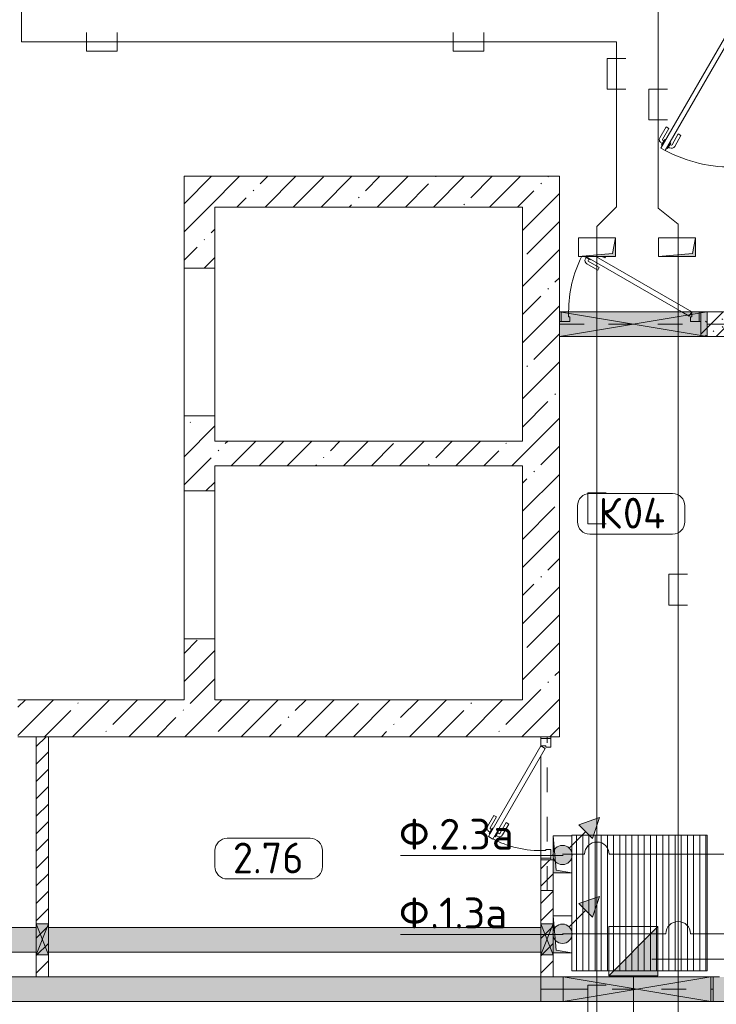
# Model space of a CAD drawing. Header units: millimetres. Extents: x -32229 to 291619, y -13689 to 125138.
# Tile 377 of 565: x 35625 to 41285, y 81327 to 89322. Entities that reach past the tile are written whole.
import ezdxf

# ---------------------------------------------------------------- set-up
doc = ezdxf.new("R2010")
doc.units = ezdxf.units.MM
doc.linetypes.add('3_ Штрих_ 1 х 1 мм', pattern=[400, 200, -200])
for name, color, linetype, lineweight in [('A-____-NOTE-TEXT', 7, 'Continuous', 18), ('A-AREA-____-IDEN', 7, 'Continuous', 9), ('A-DETL-____-THIN', 7, 'Continuous', 9), ('A-DOOR-____-MCUT', 7, 'Continuous', 9), ('A-DOOR-____-OTLN', 7, 'Continuous', 18), ('A-DOOR-FRAM-MCUT', 7, 'Continuous', 9), ('A-DOOR-OPNG-OTLN', 7, 'Continuous', 18), ('A-FLOR-____-OTLN', 7, 'Continuous', 18), ('A-GLAZ-____-MCUT', 7, 'Continuous', 9), ('A-GLAZ-____-OTLN', 7, 'Continuous', 18), ('A-WALL-____-MCUT', 7, 'Continuous', 40), ('A-WALL-____-PATT', 7, 'Continuous', 40), ('G-____-____-TEXT', 7, 'Continuous', 9), ('I-WALL-____-MCUT', 7, 'Continuous', 40), ('M-EQPM-____-OTLN', 7, 'Continuous', 18), ('S-BEAM-____-OTLN', 7, 'Continuous', 18)]:
    doc.layers.add(name, color=color, linetype=linetype, lineweight=lineweight)
doc.layers.add('A-DETL-____-OTLN', color=7, linetype='Continuous', lineweight=9, true_color=0x00a600)
doc.styles.add('GOST Common_9', font='GOST_Common.ttf', dxfattribs={"height": 250})
doc.styles.add('ISOCPEUR', font='isocpeur.ttf', dxfattribs={"height": 250})
pattern_1 = [(45, (0, 0), (-70.71068, 70.71068), [])]
pattern_2 = [(135, (300.56, 377.28), (-565.6854, 6e-14), [10, -790]), (135, (349.8, 474.73), (-565.6854, 6e-14), [10, -790]), (135, (423.93, 473.06), (-565.6854, 6e-14), [10, -790]), (135, (229.92, 447.9), (-565.6854, 6e-14), [10, -790]), (135, (155.08, 447.9), (-565.6854, 6e-14), [10, -790]), (135, (114.9, 369.03), (-565.6854, 6e-14), [10, -790]), (135, (132.43, 285.8), (-565.6854, 6e-14), [10, -790]), (135, (214.66, 322), (-565.6854, 6e-14), [10, -790]), (135, (198.16, 261.88), (-565.6854, 6e-14), [10, -790]), (135, (45.2, 272.9), (-565.6854, 6e-14), [10, -790]), (135, (42.32, 336.16), (-565.6854, 6e-14), [10, -790]), (135, (92.26, 192.24), (-565.6854, 6e-14), [10, -790]), (135, (7.07, 149.2), (-565.6854, 6e-14), [10, -790]), (135, (80.6, 95.1), (-565.6854, 6e-14), [10, -790]), (135, (79.53, 36.94), (-565.6854, 6e-14), [10, -790]), (135, (153.87, 74.56), (-565.6854, 6e-14), [10, -790]), (135, (228.35, 124.8), (-565.6854, 6e-14), [10, -790]), (135, (279.75, 180.4), (-565.6854, 6e-14), [10, -790]), (135, (282.9, 31.63), (-565.6854, 6e-14), [10, -790]), (135, (377.38, 53.45), (-565.6854, 6e-14), [10, -790]), (135, (352.28, 102.7), (-565.6854, 6e-14), [10, -790]), (135, (354.05, 0), (-565.6854, 6e-14), [10, -790]), (135, (553.23, 16.45), (-565.6854, 6e-14), [10, -790]), (135, (542.38, 63.45), (-565.6854, 6e-14), [10, -790]), (135, (536.58, 239.3), (-565.6854, 6e-14), [10, -790]), (135, (475.85, 203.9), (-565.6854, 6e-14), [10, -790]), (135, (475.85, 316.54), (-565.6854, 6e-14), [10, -790]), (135, (520.8, 408.7), (-565.6854, 6e-14), [10, -790]), (135, (551.1, 470.8), (-565.6854, 6e-14), [10, -790]), (135, (235.25, 537.93), (-565.6854, 6e-14), [10, -790]), (135, (407.25, 547.65), (-565.6854, 6e-14), [10, -790]), (135, (94.5, 558.6), (-565.6854, 6e-14), [10, -790]), (135, (46.4, 532.3), (-565.6854, 6e-14), [10, -790]), (135, (85.56, 465.04), (-565.6854, 6e-14), [10, -790]), (135, (355.53, 181.14), (-565.6854, 6e-14), [10, -790]), (135, (362.23, 243.6), (-565.6854, 6e-14), [10, -790]), (135, (413.45, 344.1), (-565.6854, 6e-14), [10, -790]), (135, (286.3, 273.25), (-565.6854, 6e-14), [10, -790]), (135, (423.02, 263.72), (-565.6854, 6e-14), [10, -790]), (135, (162.94, 190.2), (-565.6854, 6e-14), [10, -790]), (135, (470.25, 120.93), (-565.6854, 6e-14), [10, -790]), (135, (484.48, 9.78), (-565.6854, 6e-14), [10, -790]), (45, (0, 212.13), (-565.6854, 0), []), (45, (212.13, 0), (-565.6854, 0), []), (45, (353.55, 0), (-565.6854, 0), []), (45, (0, 353.55), (-565.6854, 0), [])]
pattern_3 = [(45, (0, 0), (-228.0985, 228.0985), []), (45, (228.1, 0), (-228.0985, 228.0985), [403.225, -80.645, 6.706, -73.939])]

# ---------------------------------------------------------------- blocks, each defined once
blk = doc.blocks.new('АР_Дверь однопольная - 1150х2100h_кл_ коридор-6684667--02 ЭМ')
at = {"layer": 'A-DOOR-____-MCUT', "color": 253, "lineweight": 13, "true_color": 0xaaaaaa}
for p, q in [((-359.4, 550), (420, 100)), ((500, 100), (-279.4, 550)), ((420, 100), (480, 65.4)), ((480, 65.4), (500, 100))]:
    blk.add_line(p, q, dxfattribs=at)
at = {"layer": 'A-DOOR-____-OTLN', "color": 253, "lineweight": 5, "true_color": 0xaaaaaa}
for p, q in [((-366, 550), (-368.4, 545.9)), ((-368.4, 545.9), (-325.1, 520.9)), ((-357.5, 539.7), (-363.6, 529.3)), ((-263.8, 437.1), (-352.6, 488.3)), ((-335.9, 527.2), (-341.9, 516.8)), ((-251.3, 458.7), (-340.1, 510)), ((-325.1, 520.9), (-321.1, 527.9)), ((-206.3, 536.7), (-229.4, 550)), ((-206.3, 536.7), (-198.6, 550)), ((-251.3, 458.7), (-263.8, 437.1))]:
    blk.add_line(p, q, dxfattribs=at)
for centre, radius, start, end in [((500, 100), 1000, 153.16496, 180), ((-337.6, 514.3), 30, 150, 240), ((-337.6, 514.3), 4.99, 150, 240)]:
    blk.add_arc(centre, radius, start, end, dxfattribs=at)
at = {"layer": 'A-DOOR-FRAM-MCUT', "color": 253, "lineweight": 13, "true_color": 0xaaaaaa}
for p, q in [((-560, 100), (-575, 100)), ((-500, 100), (-560, 100)), ((-560, 100), (-560, 20)), ((-500, 60), (-500, 100)), ((560, 100), (500, 100)), ((500, 100), (500, 60)), ((560, 20), (560, 100)), ((560, 100), (575, 100)), ((-560, 20), (-575, 20)), ((-560, 20), (-490, 20)), ((-490, 60), (-500, 60)), ((-490, 20), (-490, 60)), ((500, 60), (490, 60)), ((490, 60), (490, 20)), ((490, 20), (560, 20)), ((560, 20), (575, 20))]:
    blk.add_line(p, q, dxfattribs=at)
blk = doc.blocks.new('АР_Дверь однопольная - 1300х2100h_лест__лифт_ холл-V7--02 ЭМ')
at = {"layer": 'A-DOOR-____-MCUT', "color": 253, "lineweight": 13, "true_color": 0xaaaaaa}
for p, q in [((-420.9, 675), (-440.9, 640.4)), ((-440.9, 640.4), (495, 100)), ((575, 100), (-420.9, 675)), ((495, 100), (555, 65.4)), ((555, 65.4), (575, 100))]:
    blk.add_line(p, q, dxfattribs=at)
at = {"layer": 'A-DOOR-____-OTLN', "color": 253, "lineweight": 5, "true_color": 0xaaaaaa}
for p, q in [((-399.3, 662.5), (-395.3, 669.4)), ((-395.3, 669.4), (-352, 644.4)), ((-384.5, 663.2), (-378.4, 673.6)), ((-362.8, 650.7), (-356.8, 661.1)), ((-352, 644.4), (-356, 637.5)), ((-261.2, 611.7), (-350, 662.9)), ((-248.7, 633.3), (-337.5, 684.6)), ((-419.3, 627.9), (-423.3, 620.9)), ((-423.3, 620.9), (-380, 595.9)), ((-412.5, 614.7), (-418.5, 604.3)), ((-318.7, 512.1), (-407.5, 563.3)), ((-390.8, 602.2), (-396.8, 591.8)), ((-306.2, 533.7), (-395, 585)), ((-380, 595.9), (-376, 602.9)), ((-261.2, 611.7), (-248.7, 633.3)), ((-306.2, 533.7), (-318.7, 512.1))]:
    blk.add_line(p, q, dxfattribs=at)
for centre, radius, start, end in [((575, 100), 1150, 150, 180), ((-352.5, 658.6), 30, 60, 150), ((-352.5, 658.6), 4.99, 60, 150), ((-392.5, 589.3), 30, 150, 240), ((-392.5, 589.3), 4.99, 150, 240)]:
    blk.add_arc(centre, radius, start, end, dxfattribs=at)
at = {"layer": 'A-DOOR-FRAM-MCUT', "color": 253, "lineweight": 13, "true_color": 0xaaaaaa}
for p, q in [((-635, 100), (-650, 100)), ((-575, 100), (-635, 100)), ((-635, 100), (-635, 20)), ((-575, 60), (-575, 100)), ((635, 100), (575, 100)), ((575, 100), (575, 60)), ((635, 20), (635, 100)), ((635, 100), (650, 100)), ((-635, 20), (-650, 20)), ((-635, 20), (-565, 20)), ((-565, 60), (-575, 60)), ((-565, 20), (-565, 60)), ((575, 60), (565, 60)), ((565, 60), (565, 20)), ((565, 20), (635, 20)), ((635, 20), (650, 20))]:
    blk.add_line(p, q, dxfattribs=at)
blk = doc.blocks.new('КР-Проем - Настраиваемый-4829890--02 ЭМ')
at = {"layer": 'A-DOOR-OPNG-OTLN', "color": 253, "lineweight": 13, "true_color": 0xaaaaaa}
for p, q in [((-600, 125), (600, 125)), ((-600, -125), (600, -125))]:
    blk.add_line(p, q, dxfattribs=at)
blk = doc.blocks.new('АР_Дверь однопольная - 1000х2100h_850__Кладовая-4711884--02 ЭМ')
at = {"layer": 'A-DOOR-____-MCUT', "color": 253, "lineweight": 13, "true_color": 0xaaaaaa}
for p, q in [((-311.1, 475), (-331.1, 440.4)), ((-331.1, 440.4), (405, 15.4)), ((425, 50), (-311.1, 475)), ((405, 15.4), (425, 50))]:
    blk.add_line(p, q, dxfattribs=at)
at = {"layer": 'A-DOOR-____-OTLN', "color": 253, "lineweight": 5, "true_color": 0xaaaaaa}
for p, q in [((-138.9, 433.3), (-227.7, 484.6)), ((-309.5, 427.9), (-313.5, 420.9)), ((-313.5, 420.9), (-270.2, 395.9)), ((-302.6, 414.7), (-308.7, 404.3)), ((-289.5, 462.5), (-285.5, 469.4)), ((-281, 402.2), (-287, 391.8)), ((-285.5, 469.4), (-242.2, 444.4)), ((-274.6, 463.2), (-268.6, 473.6)), ((-270.2, 395.9), (-266.2, 402.9)), ((-253, 450.7), (-247, 461.1)), ((-242.2, 444.4), (-246.2, 437.5)), ((-151.4, 411.7), (-240.2, 462.9)), ((-151.4, 411.7), (-138.9, 433.3)), ((-208.9, 312.1), (-297.7, 363.3)), ((-196.4, 333.7), (-285.2, 385)), ((-196.4, 333.7), (-208.9, 312.1))]:
    blk.add_line(p, q, dxfattribs=at)
for centre, radius, start, end in [((-242.7, 458.6), 30, 60, 150), ((425, 50), 850, 150, 180), ((-282.7, 389.3), 30, 150, 240), ((-242.7, 458.6), 4.99, 60, 150), ((-282.7, 389.3), 4.99, 150, 240)]:
    blk.add_arc(centre, radius, start, end, dxfattribs=at)
at = {"layer": 'A-DOOR-FRAM-MCUT', "color": 253, "lineweight": 13, "true_color": 0xaaaaaa}
for p, q in [((-485, 50), (-500, 50)), ((-425, 50), (-485, 50)), ((-485, 50), (-485, -30)), ((-425, 10), (-425, 50)), ((-415, 10), (-425, 10)), ((-415, -30), (-415, 10)), ((425, 10), (415, 10)), ((415, 10), (415, -30)), ((485, 50), (425, 50)), ((425, 50), (425, 10)), ((485, -30), (485, 50)), ((485, 50), (500, 50)), ((-485, -30), (-500, -30)), ((-485, -30), (-415, -30)), ((415, -30), (485, -30)), ((485, -30), (500, -30))]:
    blk.add_line(p, q, dxfattribs=at)
blk = doc.blocks.new('АР_Лоток - 200х100h_ЛВ1-7902330--02 ЭМ')
at = {"layer": 'M-EQPM-____-OTLN', "lineweight": 13, "true_color": 0xf3f3f3}
h = blk.add_hatch(color=7, dxfattribs=at)
h.paths.add_polyline_path([(12425, -100), (12425, 100), (8425, 100), (8425, -100), (9247.1, -100)])
h.paths.add_polyline_path([(3550, -100), (3550, 100), (0, 100), (0, -100)])
h.paths.add_polyline_path([(3650, -100), (8325, -100), (8325, 100), (3650, 100)])
at = {"layer": 'M-EQPM-____-OTLN', "color": 253, "lineweight": 13, "true_color": 0xaaaaaa}
for p, q in [((8325, 100), (3650, 100)), ((12425, 100), (8425, 100)), ((3650, -100), (8325, -100)), ((8425, -100), (12425, -100))]:
    blk.add_line(p, q, dxfattribs=at)
blk = doc.blocks.new('АР_Приямок - ПР-1_1100х1100 х50-V66--02 ЭМ')
at = {"layer": 'M-EQPM-____-OTLN', "lineweight": 5, "true_color": 0xaaaaaa}
h = blk.add_hatch(dxfattribs=at)
h.set_pattern_fill('FP_31', color=253, style=0, pattern_type=2)
h.set_pattern_definition([(90, (0, 0), (-50, 3e-15), [])])
h.paths.add_polyline_path([(1100, -550), (1100, 550), (0, 550), (0, -550)])
at = {"layer": 'M-EQPM-____-OTLN', "color": 253, "lineweight": 13, "true_color": 0xaaaaaa}
for p, q in [((0, 545), (0, 550)), ((0, 550), (1100, 550)), ((1100, 550), (1100, -550)), ((0, -105), (0, 245)), ((0, -550), (0, -405)), ((1100, -550), (0, -550))]:
    blk.add_line(p, q, dxfattribs=at)
blk = doc.blocks.new('АР_Отверстие прямоугольное - ЭОМ-3648813--02 ЭМ')
at = {"layer": 'A-GLAZ-____-OTLN', "lineweight": 13, "true_color": 0xf0f0f0}
blk.add_hatch(color=7, dxfattribs=at).paths.add_polyline_path([(-475, 100), (-475, -100), (725, -100), (725, 100)])
at = {"layer": 'A-GLAZ-____-MCUT', "color": 253, "lineweight": 13, "true_color": 0xaaaaaa}
for p, q in [((-475, 100), (-475, -100)), ((725, 100), (725, -100))]:
    blk.add_line(p, q, dxfattribs=at)
at = {"layer": 'A-GLAZ-____-OTLN', "color": 253, "lineweight": 5, "true_color": 0xaaaaaa}
for p, q in [((725, 100), (-475, -100)), ((-475, 100), (725, -100))]:
    blk.add_line(p, q, dxfattribs=at)
at = {"layer": 'A-GLAZ-____-OTLN', "color": 253, "lineweight": 13, "true_color": 0xaaaaaa}
for p, q in [((725, 100), (-475, 100)), ((-475, 100), (-475, -100)), ((725, -100), (725, 100)), ((-475, -100), (725, -100))]:
    blk.add_line(p, q, dxfattribs=at)
blk = doc.blocks.new('АР_Канал вертикальный прямоугольный - ЭОМ-5405595--02 ЭМ')
at = {"layer": 'M-EQPM-____-OTLN', "lineweight": 13, "true_color": 0xe2e2e2}
blk.add_hatch(color=254, dxfattribs=at).paths.add_polyline_path([(-150, 75), (-150, -75), (-127.5, 52.5), (150, 75)])
at = {"layer": 'M-EQPM-____-OTLN', "color": 253, "lineweight": 13, "true_color": 0xaaaaaa}
for p, q in [((150, 75), (-150, 75)), ((-150, 75), (-150, -75)), ((150, 75), (-150, 75)), ((-150, 75), (-150, -75)), ((-150, -75), (-150, 75)), ((-150, 75), (150, 75)), ((-150, -75), (-127.5, 52.5)), ((-150, -75), (-127.5, 52.5)), ((-127.5, 52.5), (150, 75)), ((-127.5, 52.5), (150, 75)), ((150, -75), (150, 75)), ((150, 75), (150, -75)), ((-150, -75), (150, -75)), ((150, -75), (-150, -75))]:
    blk.add_line(p, q, dxfattribs=at)
blk = doc.blocks.new('АР_Канал вертикальный прямоугольный - ЭОМ-6254448--02 ЭМ')
at = {"layer": 'M-EQPM-____-OTLN', "lineweight": 13, "true_color": 0xe2e2e2}
blk.add_hatch(color=254, dxfattribs=at).paths.add_polyline_path([(-150, 75), (-150, -75), (-127.5, 52.5), (150, 75)])
at = {"layer": 'M-EQPM-____-OTLN', "color": 253, "lineweight": 13, "true_color": 0xaaaaaa}
for p, q in [((150, 75), (-150, 75)), ((-150, 75), (-150, -75)), ((150, 75), (-150, 75)), ((-150, 75), (-150, -75)), ((-150, -75), (-150, 75)), ((-150, 75), (150, 75)), ((-150, -75), (-127.5, 52.5)), ((-150, -75), (-127.5, 52.5)), ((-127.5, 52.5), (150, 75)), ((-127.5, 52.5), (150, 75)), ((150, -75), (150, 75)), ((150, 75), (150, -75)), ((-150, -75), (150, -75)), ((150, -75), (-150, -75))]:
    blk.add_line(p, q, dxfattribs=at)
blk = doc.blocks.new('АР_Отверстие прямоугольное - ВК-4132909--02 ЭМ')
at = {"layer": 'A-GLAZ-____-OTLN', "lineweight": 13, "true_color": 0xf0f0f0}
blk.add_hatch(color=7, dxfattribs=at).paths.add_polyline_path([(250, -50), (250, 50), (0, 50), (0, -50)])
at = {"layer": 'A-GLAZ-____-MCUT', "color": 253, "lineweight": 13, "true_color": 0xaaaaaa}
for p, q in [((0, 50), (0, -50)), ((250, 50), (250, -50))]:
    blk.add_line(p, q, dxfattribs=at)
at = {"layer": 'A-GLAZ-____-OTLN', "color": 253, "lineweight": 5, "true_color": 0xaaaaaa}
for p, q in [((250, 50), (0, -50)), ((0, 50), (250, -50))]:
    blk.add_line(p, q, dxfattribs=at)
at = {"layer": 'A-GLAZ-____-OTLN', "color": 253, "lineweight": 13, "true_color": 0xaaaaaa}
for p, q in [((250, 50), (0, 50)), ((0, 50), (0, -50)), ((250, -50), (250, 50)), ((0, -50), (250, -50))]:
    blk.add_line(p, q, dxfattribs=at)
blk = doc.blocks.new('АР_Отверстие прямоугольное - ВК-V83--02 ЭМ')
at = {"layer": 'A-GLAZ-____-OTLN', "lineweight": 13, "true_color": 0xf0f0f0}
blk.add_hatch(color=7, dxfattribs=at).paths.add_polyline_path([(250, 50), (0, 50), (0, -50), (250, -50)])
at = {"layer": 'A-GLAZ-____-MCUT', "color": 253, "lineweight": 13, "true_color": 0xaaaaaa}
for p, q in [((0, 50), (0, -50)), ((250, 50), (250, -50))]:
    blk.add_line(p, q, dxfattribs=at)
at = {"layer": 'A-GLAZ-____-OTLN', "color": 253, "lineweight": 5, "true_color": 0xaaaaaa}
for p, q in [((250, 50), (0, -50)), ((0, 50), (250, -50))]:
    blk.add_line(p, q, dxfattribs=at)
at = {"layer": 'A-GLAZ-____-OTLN', "color": 253, "lineweight": 13, "true_color": 0xaaaaaa}
for p, q in [((0, 50), (0, -50)), ((250, 50), (235, 50)), ((250, -50), (250, 50)), ((0, -50), (250, -50))]:
    blk.add_line(p, q, dxfattribs=at)
blk = doc.blocks.new('АР_Перемычка - 100_Уx1_75x5__Оп_250-0_125x80x5_-6370712--02 ЭМ')
at = {"layer": 'S-BEAM-____-OTLN', "color": 9, "linetype": '3_ Штрих_ 1 х 1 мм', "lineweight": 15, "true_color": 0xc4c4c4}
for p, q in [((-750, 50), (-750, -50)), ((500, 50), (500, -50)), ((-750, 0), (500, 0))]:
    blk.add_line(p, q, dxfattribs=at)
blk = doc.blocks.new('АР_Перемычка - 200_Уx2_75x5__250-250-7318201--02 ЭМ')
at = {"layer": 'S-BEAM-____-OTLN', "color": 9, "linetype": '3_ Штрих_ 1 х 1 мм', "lineweight": 15, "true_color": 0xc4c4c4}
for p, q in [((-700, 100), (-700, -100)), ((700, 100), (700, -100)), ((-700, 0), (-520, 0)), ((-520, 0), (680, 0)), ((680, 0), (700, 0))]:
    blk.add_line(p, q, dxfattribs=at)
blk = doc.blocks.new('АР_Перемычка - 200_Уx2_75x5__Оп_250-0_75x5_-V100--02 ЭМ')
at = {"layer": 'S-BEAM-____-OTLN', "color": 9, "linetype": '3_ Штрих_ 1 х 1 мм', "lineweight": 15, "true_color": 0xc4c4c4}
for p, q in [((-575, 100), (-575, -100)), ((825, 100), (825, -100)), ((-575, 0), (625, 0)), ((625, 0), (825, 0))]:
    blk.add_line(p, q, dxfattribs=at)
blk = doc.blocks.new('Наметкина 10_РД_АР_П_отсоединено_rvt-1--02 ЭМ')
at = {"layer": 'A-WALL-____-PATT', "lineweight": 5, "true_color": 0xaaaaaa}
h = blk.add_hatch(dxfattribs=at)
h.set_pattern_fill('FP_3', color=253, style=0, pattern_type=2)
h.set_pattern_definition(pattern_3)
h.paths.add_polyline_path([(40010.3, 87800), (40010.3, 88050), (36960.3, 88050), (36960.3, 87800), (39710.3, 87800)])
h = blk.add_hatch(dxfattribs=at)
h.set_pattern_fill('FP_3', color=253, style=0, pattern_type=2)
h.set_pattern_definition(pattern_3)
h.paths.add_polyline_path([(36960.3, 83800), (37210.3, 83800), (37210.3, 84295), (36960.3, 84295)])
h.paths.add_polyline_path([(37210.3, 85495), (37210.3, 86105), (36960.3, 86105), (36960.3, 85495)])
h.paths.add_polyline_path([(37210.3, 87305), (37210.3, 87800), (36960.3, 87800), (36960.3, 87305)])
h = blk.add_hatch(dxfattribs=at)
h.set_pattern_fill('FP_3', color=253, style=0, pattern_type=2)
h.set_pattern_definition(pattern_3)
h.paths.add_polyline_path([(40010.3, 83500), (40010.3, 87800), (39710.3, 87800), (39710.3, 83500)])
h = blk.add_hatch(dxfattribs=at)
h.set_pattern_fill('FP_1', color=253, style=0, pattern_type=2)
h.set_pattern_definition(pattern_2)
h.paths.add_polyline_path([(41210.3, 86750), (41410.3, 86750), (41410.3, 86950), (41160.3, 86950), (41160.3, 86750)])
h = blk.add_hatch(dxfattribs=at)
h.set_pattern_fill('FP_3', color=253, style=0, pattern_type=2)
h.set_pattern_definition(pattern_3)
h.paths.add_polyline_path([(37210.3, 85700), (39710.3, 85700), (39710.3, 85900), (37210.3, 85900)])
h = blk.add_hatch(dxfattribs=at)
h.set_pattern_fill('FP_3', color=253, style=0, pattern_type=2)
h.set_pattern_definition(pattern_3)
h.paths.add_polyline_path([(39710.3, 83500), (39710.3, 83800), (35610.3, 83800), (35610.3, 83500), (39344.4, 83500)])
h.paths.add_polyline_path([(34020.5, 83500), (34460.3, 83500), (34460.3, 83800), (26885.3, 83800), (26885.3, 83500), (31358.5, 83500)])
h = blk.add_hatch(dxfattribs=at)
h.set_pattern_fill('FP_2', color=253, style=0, pattern_type=2)
h.set_pattern_definition(pattern_1)
h.paths.add_polyline_path([(35860.3, 81550), (35860.3, 83500), (35760.3, 83500), (35760.3, 81550)])
h = blk.add_hatch(dxfattribs=at)
h.set_pattern_fill('FP_2', color=253, style=0, pattern_type=2)
h.set_pattern_definition(pattern_1)
h.paths.add_polyline_path([(39960.3, 81550), (39960.3, 82500), (39860.3, 82500), (39860.3, 81550)])
h = blk.add_hatch(dxfattribs=at)
h.set_pattern_fill('FP_1', color=253, style=0, pattern_type=2)
h.set_pattern_definition(pattern_2)
h.paths.add_polyline_path([(41240.3, 81350), (43210.3, 81350), (43210.3, 81550), (27235.3, 81550), (27235.3, 81350), (40040.3, 81350)])
at = {"layer": 'A-FLOR-____-OTLN', "color": 253, "lineweight": 13, "true_color": 0xaaaaaa}
for p, q in [((36960.3, 86105), (36960.3, 87305)), ((40010.3, 86950), (40025.3, 86950)), ((40025.3, 86950), (40010.3, 86950)), ((40085.3, 86950), (41005.3, 86950)), ((41005.3, 86950), (40085.3, 86950)), ((41145.3, 86950), (41160.3, 86950)), ((41160.3, 86950), (41145.3, 86950)), ((36960.3, 84295), (36960.3, 85495)), ((39860.3, 83500), (39860.3, 83485)), ((39860.3, 83485), (39860.3, 83500)), ((39860.3, 83345), (39860.3, 82575)), ((39860.3, 82575), (39860.3, 83345)), ((40110.3, 82695), (40110.3, 82700)), ((40110.3, 82700), (41210.3, 82700)), ((41210.3, 82700), (41210.3, 81600)), ((39860.3, 82515), (39860.3, 82500)), ((39860.3, 82500), (39860.3, 82515)), ((40110.3, 82045), (40110.3, 82395)), ((31085.3, 81950), (35760.3, 81950)), ((35860.3, 81950), (39860.3, 81950)), ((35760.3, 81750), (31085.3, 81750)), ((39860.3, 81750), (35860.3, 81750)), ((40110.3, 81600), (40110.3, 81745)), ((41210.3, 81600), (40110.3, 81600))]:
    blk.add_line(p, q, dxfattribs=at)
at = {"layer": 'A-WALL-____-MCUT', "color": 253, "lineweight": 13, "true_color": 0xaaaaaa}
for p, q in [((40010.3, 88050), (36960.3, 88050)), ((36960.3, 88050), (36960.3, 87800)), ((40010.3, 87800), (40010.3, 88050)), ((36960.3, 87800), (36960.3, 87305)), ((37210.3, 87800), (39710.3, 87800)), ((37210.3, 87305), (37210.3, 87800)), ((39710.3, 87800), (39710.3, 85900)), ((40010.3, 86950), (40010.3, 87800)), ((36960.3, 87305), (37210.3, 87305)), ((40010.3, 86750), (40010.3, 86950)), ((40010.3, 83500), (40010.3, 86750)), ((36960.3, 86105), (36960.3, 85495)), ((37210.3, 86105), (36960.3, 86105)), ((37210.3, 85900), (37210.3, 86105)), ((39710.3, 85900), (37210.3, 85900)), ((37210.3, 85495), (37210.3, 85700)), ((37210.3, 85700), (39710.3, 85700)), ((39710.3, 85700), (39710.3, 83800)), ((36960.3, 85495), (37210.3, 85495)), ((36960.3, 84295), (36960.3, 83800)), ((37210.3, 84295), (36960.3, 84295)), ((37210.3, 83800), (37210.3, 84295)), ((36960.3, 83800), (35610.3, 83800)), ((39710.3, 83800), (37210.3, 83800)), ((35610.3, 83500), (39710.3, 83500)), ((39710.3, 83500), (40010.3, 83500))]:
    blk.add_line(p, q, dxfattribs=at)
at = {"layer": 'A-WALL-____-MCUT', "color": 253, "lineweight": 15, "true_color": 0xaaaaaa}
for p, q in [((35860.3, 81550), (35760.3, 81550)), ((35760.3, 81550), (35860.3, 81550)), ((39860.3, 81550), (39960.3, 81550)), ((39960.3, 81550), (39860.3, 81550))]:
    blk.add_line(p, q, dxfattribs=at)
at = {"layer": 'I-WALL-____-MCUT', "color": 253, "lineweight": 13, "true_color": 0xaaaaaa}
for p, q in [((41210.3, 86950), (41160.3, 86950)), ((41160.3, 86950), (41160.3, 86750)), ((41410.3, 86950), (41210.3, 86950)), ((41160.3, 86750), (41210.3, 86750)), ((41210.3, 86750), (41410.3, 86750)), ((35760.3, 83500), (35760.3, 81980)), ((35860.3, 83500), (35760.3, 83500)), ((35860.3, 81980), (35860.3, 83500)), ((39860.3, 82500), (39860.3, 81980)), ((39960.3, 82500), (39860.3, 82500)), ((39960.3, 82045), (39960.3, 82395)), ((35760.3, 81980), (35760.3, 81730)), ((35860.3, 81730), (35860.3, 81980)), ((39860.3, 81980), (39860.3, 81730)), ((35760.3, 81730), (35760.3, 81550)), ((35860.3, 81550), (35860.3, 81730)), ((39860.3, 81730), (39860.3, 81550)), ((39960.3, 81730), (39960.3, 81745)), ((39960.3, 81550), (39960.3, 81730)), ((35760.3, 81550), (31085.3, 81550)), ((39860.3, 81550), (35860.3, 81550)), ((40040.3, 81550), (39960.3, 81550)), ((41240.3, 81550), (40040.3, 81550)), ((41310.3, 81550), (41240.3, 81550)), ((27235.3, 81350), (40040.3, 81350)), ((40040.3, 81350), (41240.3, 81350)), ((41240.3, 81350), (43210.3, 81350))]:
    blk.add_line(p, q, dxfattribs=at)
at = {"layer": 'A-DOOR-____-OTLN', "color": 253, "lineweight": 13, "true_color": 0xaaaaaa}
for name, p, rotation in [('АР_Дверь однопольная - 1300х2100h_лест__лифт_ холл-V7--02 ЭМ', (41510.3, 88700), 90), ('КР-Проем - Настраиваемый-4829890--02 ЭМ', (37085.3, 86705), 269.9999999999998), ('КР-Проем - Настраиваемый-4829890--02 ЭМ', (37085.3, 84895), 269.9999999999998), ('АР_Дверь однопольная - 1000х2100h_850__Кладовая-4711884--02 ЭМ', (39910.3, 83000), 90)]:
    blk.add_blockref(name, p, dxfattribs=dict(at, rotation=rotation))
blk.add_blockref('АР_Дверь однопольная - 1150х2100h_кл_ коридор-6684667--02 ЭМ', (40585.3, 86850), dxfattribs=at)
at = {"layer": 'A-GLAZ-____-OTLN', "color": 253, "lineweight": 13, "true_color": 0xaaaaaa}
blk.add_blockref('АР_Отверстие прямоугольное - ЭОМ-3648813--02 ЭМ', (40485.3, 86850), dxfattribs=at)
for name, p, rotation in [('АР_Отверстие прямоугольное - ВК-4132909--02 ЭМ', (35810.3, 81730), 90), ('АР_Отверстие прямоугольное - ВК-V83--02 ЭМ', (39910.3, 81980), 270), ('АР_Отверстие прямоугольное - ЭОМ-3648813--02 ЭМ', (40765.3, 81450), 180)]:
    blk.add_blockref(name, p, dxfattribs=dict(at, rotation=rotation))
at = {"layer": 'M-EQPM-____-OTLN', "color": 253, "lineweight": 13, "true_color": 0xaaaaaa}
for name, p, rotation in [('АР_Канал вертикальный прямоугольный - ЭОМ-6254448--02 ЭМ', (40315.3, 87475), 180), ('АР_Канал вертикальный прямоугольный - ЭОМ-6254448--02 ЭМ', (40965.3, 87475), 180), ('АР_Канал вертикальный прямоугольный - ЭОМ-5405595--02 ЭМ', (40035.3, 82545), 90), ('АР_Канал вертикальный прямоугольный - ЭОМ-5405595--02 ЭМ', (40035.3, 81895), 90)]:
    blk.add_blockref(name, p, dxfattribs=dict(at, rotation=rotation))
for name, p in [('АР_Приямок - ПР-1_1100х1100 х50-V66--02 ЭМ', (40110.3, 82150)), ('АР_Лоток - 200х100h_ЛВ1-7902330--02 ЭМ', (27435.3, 81850))]:
    blk.add_blockref(name, p, dxfattribs=at)
at = {"layer": 'S-BEAM-____-OTLN', "color": 253, "lineweight": 13, "true_color": 0xaaaaaa}
for name, p in [('АР_Перемычка - 200_Уx2_75x5__Оп_250-0_75x5_-V100--02 ЭМ', (40585.3, 86850)), ('АР_Перемычка - 200_Уx2_75x5__250-250-7318201--02 ЭМ', (40560.3, 81450))]:
    blk.add_blockref(name, p, dxfattribs=at)
at = {"layer": 'S-BEAM-____-OTLN', "color": 253, "lineweight": 13, "true_color": 0xaaaaaa, "rotation": 90}
blk.add_blockref('АР_Перемычка - 100_Уx1_75x5__Оп_250-0_125x80x5_-6370712--02 ЭМ', (39910.3, 83000), dxfattribs=at)
blk = doc.blocks.new('Марка помещения 2 - Марка помещения 2-1605974--02 ЭМ')
at = {"layer": 'A-AREA-____-IDEN', "color": 253, "true_color": 0xaaaaaa}
for p, q in [((-1.797, 0.841), (1.569, 0.841)), ((-2.297, -0.309), (-2.297, 0.341)), ((2.069, 0.341), (2.069, -0.309)), ((1.569, -0.809), (-1.797, -0.809))]:
    blk.add_line(p, q, dxfattribs=at)
for centre, start, end in [((-1.797, 0.341), 90, 180), ((1.569, 0.341), 0, 90), ((-1.797, -0.309), 180, 270), ((1.569, -0.309), 270, 360)]:
    blk.add_arc(centre, 0.5, start, end, dxfattribs=at)
blk = doc.blocks.new('УГО Выше ниже синее _ 2020 - УГО Выше ниже синее _ 2020-2080887--02 ЭМ')
at = {"layer": 'A-____-NOTE-TEXT', "lineweight": 9, "true_color": 0x804000}
blk.add_hatch(color=36, dxfattribs=at).paths.add_polyline_path([(1.215, 0.668), (0.658, 1.225), (1.508, 1.517)])
h = blk.add_hatch(color=36, dxfattribs=at)
edge = h.paths.add_edge_path()
edge.add_arc((0, 0), 0.392, 0, 180)
edge.add_arc((0, 0), 0.392, 180, 360)
at = {"layer": 'A-____-NOTE-TEXT', "color": 36, "lineweight": 9, "true_color": 0x804000}
for p, q in [((1.508, 1.517), (0.658, 1.225)), ((0.658, 1.225), (1.215, 0.668)), ((1.215, 0.668), (1.508, 1.517)), ((0.277, 0.277), (0.941, 0.941))]:
    blk.add_line(p, q, dxfattribs=at)
blk.add_circle((0, 0), 0.392, dxfattribs=at)
for start, end in [(360, 180), (180, 360)]:
    blk.add_arc((0, 0), 0.392, start, end, dxfattribs=at)
blk = doc.blocks.new('УГО_Шкаф - УГО_Шкаф-2925116--02 ЭМ')
at = {"layer": 'A-____-NOTE-TEXT', "lineweight": 9, "true_color": 0x0000ff}
blk.add_hatch(color=5, dxfattribs=at).paths.add_polyline_path([(1, 2), (1, 0), (-1, 0)])
at = {"layer": 'A-____-NOTE-TEXT', "color": 5, "lineweight": 9, "true_color": 0x0000ff}
for p, q in [((-1, 0), (-1, 2)), ((-1, 2), (1, 2)), ((1, 2), (-1, 0)), ((1, 0), (1, 2)), ((1, 0), (1, 2)), ((1, 0), (-1, 0)), ((-1, 0), (1, 0))]:
    blk.add_line(p, q, dxfattribs=at)

msp = doc.modelspace()

# ---------------------------------------------------------------- linework, layer by layer
at = {"layer": 'A-DETL-____-OTLN', "color": 36, "true_color": 0x804000}
for p, q in [((35639.9, 102962.3), (35639.9, 89142.3)), ((40812.8, 89450), (40812.8, 87790.4)), ((36167.6, 89217.3), (36167.6, 89067.3)), ((36417.6, 89067.3), (36417.6, 89217.3)), ((39147.6, 89217.3), (39147.6, 89067.3)), ((39397.6, 89067.3), (39397.6, 89217.3)), ((35639.9, 89142.3), (40474, 89142.3)), ((40474, 89142.3), (40474, 87802.3)), ((36167.6, 89067.3), (36417.6, 89067.3)), ((39147.6, 89067.3), (39397.6, 89067.3)), ((40549, 89007.6), (40399, 89007.6)), ((40399, 89007.6), (40399, 88757.6)), ((40399, 88757.6), (40549, 88757.6)), ((40887.8, 88757.6), (40737.8, 88757.6)), ((40737.8, 88757.6), (40737.8, 88507.6)), ((40737.8, 88507.6), (40887.8, 88507.6)), ((40474, 87802.3), (40315.3, 87643.6)), ((40812.8, 87790.4), (40975.3, 87661.7)), ((40315.3, 87643.6), (40315.3, 65614.6)), ((40975.3, 87661.7), (40975.3, 66289.6)), ((40390.3, 85479.2), (40240.3, 85479.2)), ((40240.3, 85479.2), (40240.3, 85229.2)), ((40240.3, 85229.2), (40390.3, 85229.2)), ((41050.3, 84819.2), (40900.3, 84819.2)), ((40900.3, 84819.2), (40900.3, 84569.2)), ((40900.3, 84569.2), (41050.3, 84569.2)), ((40035.3, 82545), (40215.3, 82545)), ((40415.3, 82545), (43115.3, 82545)), ((40035.3, 81900), (40875.3, 81900)), ((41075.3, 81900), (43135.3, 81900)), ((40390.3, 81481.7), (40240.3, 81481.7)), ((40240.3, 81481.7), (40240.3, 81231.7))]:
    msp.add_line(p, q, dxfattribs=at)
at = {"layer": 'A-DETL-____-OTLN', "color": 5, "true_color": 0x0000ff}
msp.add_line((40761.1, 81693.9), (41481.1, 81693.9), dxfattribs=at)
at = {"layer": 'A-DETL-____-OTLN', "color": 36, "true_color": 0x804000}
for centre in [(40315.3, 82545), (40975.3, 81900)]:
    msp.add_arc(centre, 100, 0, 180, dxfattribs=at)
at = {"layer": 'A-DETL-____-THIN'}
for p, q in [((40039.7, 82534.6), (38719.7, 82534.6)), ((40039.7, 81895), (38719.7, 81895)), ((40611.1, 81543.9), (40611.1, 80883.9))]:
    msp.add_line(p, q, dxfattribs=at)

# ---------------------------------------------------------------- block references
at = {"lineweight": 5}
msp.add_blockref('Наметкина 10_РД_АР_П_отсоединено_rvt-1--02 ЭМ', (0, 0), dxfattribs=at)
at = {"layer": 'A-____-NOTE-TEXT', "color": 36, "lineweight": 9, "true_color": 0x804000, "xscale": 200, "yscale": 200, "zscale": 200}
for p in [(40035.3, 82539.6), (40035.3, 81899.9)]:
    msp.add_blockref('УГО Выше ниже синее _ 2020 - УГО Выше ниже синее _ 2020-2080887--02 ЭМ', p, dxfattribs=at)
at = {"layer": 'A-____-NOTE-TEXT', "color": 5, "lineweight": 9, "true_color": 0x0000ff, "xscale": 200, "yscale": 200, "zscale": 200}
msp.add_blockref('УГО_Шкаф - УГО_Шкаф-2925116--02 ЭМ', (40611.1, 81558.9), dxfattribs=at)
at = {"layer": 'A-AREA-____-IDEN', "color": 253, "true_color": 0xaaaaaa, "xscale": 199.9999999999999, "yscale": 199.9999999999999, "zscale": 199.9999999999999}
for p in [(40616.2, 85306.3), (37671.3, 82506.7)]:
    msp.add_blockref('Марка помещения 2 - Марка помещения 2-1605974--02 ЭМ', p, dxfattribs=at)

# ---------------------------------------------------------------- texts
at = {"layer": 'A-AREA-____-IDEN', "color": 253, "true_color": 0xaaaaaa, "char_height": 250, "attachment_point": 1, "style": 'GOST Common_9'}
for s, insert, width in [('\\fGOST Common|b0|i0|c204|p34|;К', (40328.7, 85440.1), 240.506), ('04', (40527.1, 85440.1), 464.979), ('2.76', (37357.8, 82640.4), 769.62)]:
    msp.add_mtext(s, dxfattribs=dict(at, insert=insert, width=width))
at = {"layer": 'G-____-____-TEXT', "char_height": 250, "attachment_point": 1, "style": 'ISOCPEUR'}
for s, insert, width in [('\\fISOCPEUR|b0|i0|c204|p34|;Ф', (38707.8, 82833.4), 304.641), ('.2.3', (38959.2, 82833.4), 609.282), ('\\fISOCPEUR|b0|i0|c204|p34|;а', (39461.9, 82833.4), 240.506), ('\\fISOCPEUR|b0|i0|c204|p34|;Ф', (38707.8, 82193.8), 304.641), ('.1.3', (38959.2, 82193.8), 545.148), ('\\fISOCPEUR|b0|i0|c204|p34|;а', (39409, 82193.8), 240.506)]:
    msp.add_mtext(s, dxfattribs=dict(at, insert=insert, width=width))

doc.saveas('drawing.dxf')
